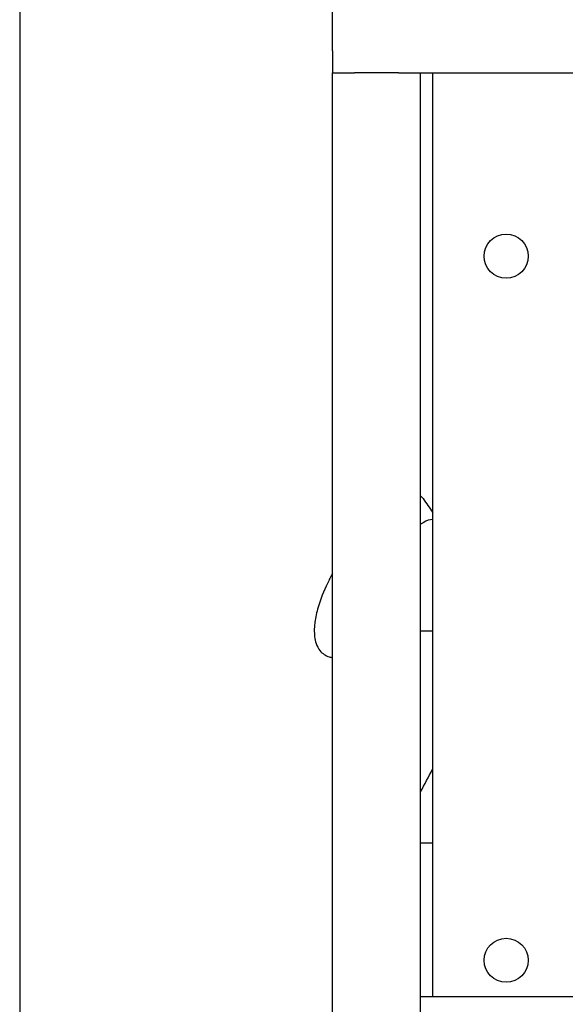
# Model space of a CAD drawing. Header units: inches. Extents: x 24 to 1128, y -94 to 748.
# Tile 377 of 546: x 693 to 702, y 251 to 268. Entities that reach past the tile are written whole.
import ezdxf

# ---------------------------------------------------------------- set-up
doc = ezdxf.new("R2010")
doc.units = ezdxf.units.IN
doc.header["$LTSCALE"] = 32
doc.header["$MEASUREMENT"] = 0
doc.layers.add('Visible (ANSI)', color=7, linetype='Continuous', lineweight=30)

msp = doc.modelspace()

# ---------------------------------------------------------------- linework, layer by layer
at = {"layer": 'Visible (ANSI)'}
for p, q in [((692.91529, 292.25037), (692.91529, 150.38487)), ((698.24529, 267.00037), (698.24529, 267.75037)), ((698.24529, 267.00037), (698.24529, 266.62537)), ((698.24529, 230.87537), (698.24529, 266.62537)), ((698.24529, 266.62537), (698.62029, 266.62537)), ((699.37029, 266.62537), (698.62029, 266.62537)), ((699.37029, 266.62537), (699.74529, 266.62537)), ((699.74529, 250.87537), (699.74529, 266.62537)), ((699.74529, 266.62537), (736.24529, 266.62537)), ((699.95529, 250.87537), (699.95529, 266.62537)), ((699.74529, 257.11287), (699.95529, 257.11287)), ((699.74529, 253.50037), (699.95529, 253.50037)), ((736.24529, 250.87537), (699.74529, 250.87537)), ((699.74529, 250.50037), (699.74529, 250.87537))]:
    msp.add_line(p, q, dxfattribs=at)
for centre in [(701.20529, 263.50037), (701.20529, 263.50037), (701.20529, 251.50037), (701.20529, 251.50037)]:
    msp.add_circle(centre, 0.375, dxfattribs=at)
for points in [[(699.78784, 259.36922), (699.77498, 259.38765), (699.76077, 259.40352), (699.74529, 259.41686)], [(699.78784, 259.36922), (699.84358, 259.28935), (699.89941, 259.21002), (699.95529, 259.13132)]]:
    msp.add_open_spline(points, degree=3, dxfattribs=at)
for points, knots in [([(699.95529, 259.01283), (699.90648, 259.01179), (699.85123, 258.99243), (699.77678, 258.94893), (699.76114, 258.93891), (699.74529, 258.92793)], [17.45667961, 17.45667961, 17.45667961, 17.45667961, 18.35815181, 18.35815181, 18.59327824, 18.59327824, 18.59327824, 18.59327824]), ([(698.24527, 258.09209), (698.21562, 258.03673), (698.18723, 257.9807), (698.09601, 257.78855), (698.04104, 257.65089), (697.97545, 257.42901), (697.95643, 257.34378), (697.94171, 257.23369), (697.93889, 257.20515), (697.9361, 257.15948), (697.93548, 257.14192), (697.93517, 257.10856), (697.93544, 257.09273), (697.93705, 257.05659), (697.9387, 257.03658), (697.94634, 256.97465), (697.9551, 256.93561), (697.98342, 256.85228), (698.00553, 256.81156), (698.07483, 256.72495), (698.12862, 256.69014), (698.20747, 256.66619), (698.22612, 256.66215), (698.24528, 256.65949)], [8.37687309, 8.37687309, 8.37687309, 8.37687309, 8.8548679, 8.8548679, 10.00430467, 10.00430467, 10.75869748, 10.75869748, 11.03160492, 11.03160492, 11.20759247, 11.20759247, 11.37310032, 11.37310032, 11.59409096, 11.59409096, 12.08136351, 12.08136351, 12.74243365, 12.74243365, 13.78437447, 13.78437447, 14.09324871, 14.09324871, 14.09324871, 14.09324871]), ([(699.74529, 254.37122), (699.81523, 254.49815), (699.88413, 254.62703), (699.95307, 254.75994), (699.95418, 254.76209), (699.95529, 254.76423)], [0.7369229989, 0.7369229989, 0.7369229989, 0.7369229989, 0.7670160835, 0.7670160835, 0.7675088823, 0.7675088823, 0.7675088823, 0.7675088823])]:
    msp.add_open_spline(points, degree=3, knots=knots, dxfattribs=at)

doc.saveas('drawing.dxf')
